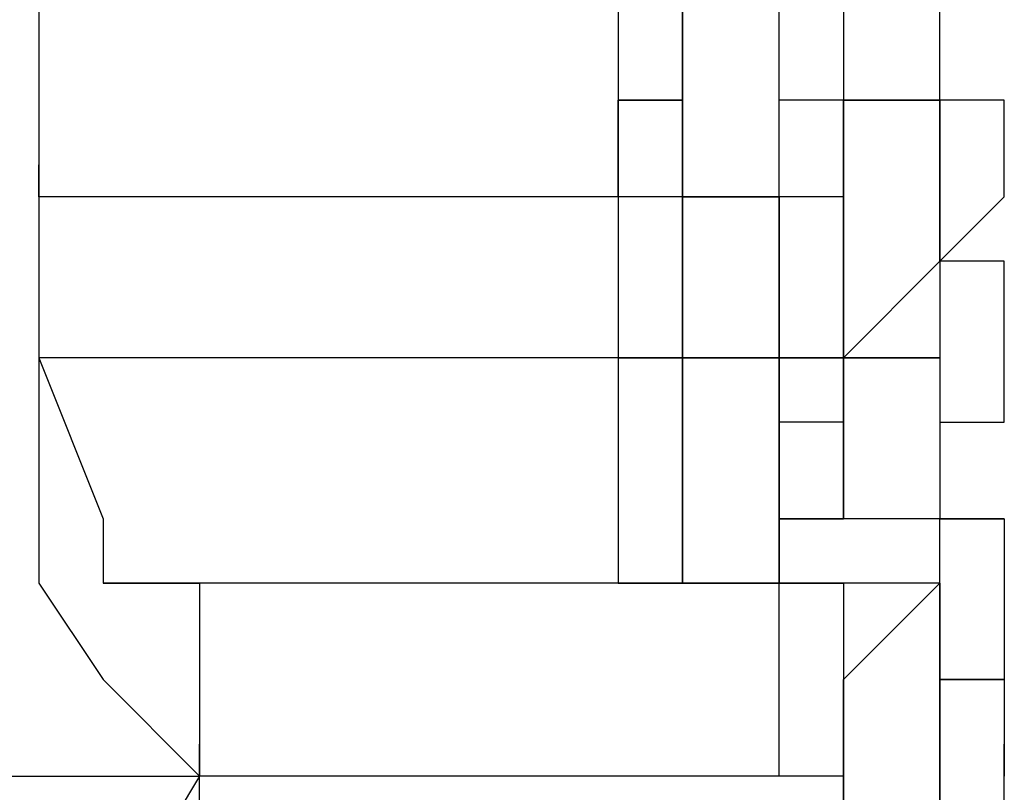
# Model space of a CAD drawing. Header units: millimetres. Extents: x 1114507 to 93926427, y 174473 to 817039.
# Tile 426 of 483: x 2214420 to 2214499, y 770552 to 770614. Entities that reach past the tile are written whole.
import ezdxf

# ---------------------------------------------------------------- set-up
doc = ezdxf.new("R2010")
doc.units = ezdxf.units.MM

msp = doc.modelspace()

# ---------------------------------------------------------------- linework, layer by layer
at = {"color": 7, "linetype": 'Continuous', "lineweight": -2, "elevation": -2718483}
for points in [[(2214421.901, 770620.784), (2214421.901, 770607.864), (2214421.901, 770607.864)], [(2214421.901, 770620.784), (2214421.901, 770607.864), (2214421.901, 770607.864)], [(2214468.414, 770615.616), (2214468.414, 770607.864), (2214468.414, 770607.864)], [(2214473.582, 770615.616), (2214473.582, 770607.864), (2214473.582, 770607.864)], [(2214473.582, 770607.864), (2214473.582, 770615.616), (2214473.582, 770615.616)], [(2214473.582, 770607.864), (2214473.582, 770615.616), (2214473.582, 770615.616)], [(2214473.582, 770615.616), (2214473.582, 770607.864), (2214473.582, 770607.864)], [(2214481.334, 770607.864), (2214481.334, 770615.616), (2214481.334, 770615.616)], [(2214486.502, 770615.616), (2214486.502, 770607.864), (2214486.502, 770607.864)], [(2214494.254, 770607.864), (2214494.254, 770615.616), (2214494.254, 770615.616)], [(2214421.901, 770607.864), (2214421.901, 770594.944), (2214421.901, 770594.944)], [(2214421.901, 770607.864), (2214421.901, 770600.112), (2214421.901, 770600.112)], [(2214468.414, 770607.864), (2214473.582, 770607.864), (2214473.582, 770607.864)], [(2214468.414, 770607.864), (2214468.414, 770600.112), (2214468.414, 770600.112)], [(2214468.414, 770600.112), (2214468.414, 770607.864), (2214468.414, 770607.864)], [(2214473.582, 770607.864), (2214468.414, 770607.864), (2214468.414, 770607.864)], [(2214473.582, 770607.864), (2214473.582, 770600.112), (2214473.582, 770600.112)], [(2214473.582, 770600.112), (2214473.582, 770607.864), (2214473.582, 770607.864)], [(2214473.582, 770607.864), (2214473.582, 770600.112), (2214473.582, 770600.112)], [(2214481.334, 770600.112), (2214481.334, 770607.864), (2214481.334, 770607.864)], [(2214486.502, 770607.864), (2214481.334, 770607.864), (2214481.334, 770607.864)], [(2214486.502, 770600.112), (2214486.502, 770607.864), (2214486.502, 770607.864)], [(2214486.502, 770607.864), (2214486.502, 770600.112), (2214486.502, 770600.112)], [(2214494.254, 770607.864), (2214486.502, 770607.864), (2214486.502, 770607.864)], [(2214494.254, 770607.864), (2214486.502, 770607.864), (2214486.502, 770607.864)], [(2214486.502, 770607.864), (2214486.502, 770600.112), (2214486.502, 770600.112)], [(2214486.502, 770607.864), (2214494.254, 770607.864), (2214494.254, 770607.864)], [(2214499.422, 770607.864), (2214494.254, 770607.864), (2214494.254, 770607.864)], [(2214494.254, 770607.864), (2214494.254, 770600.112), (2214494.254, 770600.112)], [(2214494.254, 770600.112), (2214494.254, 770607.864), (2214494.254, 770607.864)], [(2214499.422, 770600.112), (2214499.422, 770607.864), (2214499.422, 770607.864)], [(2214421.901, 770600.112), (2214421.901, 770602.696), (2214421.901, 770602.696)], [(2214468.414, 770600.112), (2214468.414, 770602.696), (2214468.414, 770602.696)], [(2214468.414, 770600.112), (2214468.414, 770602.696), (2214468.414, 770602.696)], [(2214468.414, 770600.112), (2214468.414, 770602.696), (2214468.414, 770602.696)], [(2214468.414, 770600.112), (2214468.414, 770602.696), (2214468.414, 770602.696)], [(2214468.414, 770600.112), (2214468.414, 770602.696), (2214468.414, 770602.696)], [(2214468.414, 770600.112), (2214468.414, 770602.696), (2214468.414, 770602.696)], [(2214468.414, 770600.112), (2214468.414, 770602.696), (2214468.414, 770602.696)], [(2214468.414, 770600.112), (2214468.414, 770602.696), (2214468.414, 770602.696)], [(2214468.414, 770600.112), (2214468.414, 770602.696), (2214468.414, 770602.696)], [(2214468.414, 770600.112), (2214468.414, 770602.696), (2214468.414, 770602.696)], [(2214468.414, 770600.112), (2214468.414, 770602.696), (2214468.414, 770602.696)], [(2214468.414, 770600.112), (2214468.414, 770602.696), (2214468.414, 770602.696)], [(2214468.414, 770600.112), (2214468.414, 770602.696), (2214468.414, 770602.696)], [(2214468.414, 770600.112), (2214468.414, 770602.696), (2214468.414, 770602.696)], [(2214468.414, 770600.112), (2214468.414, 770602.696), (2214468.414, 770602.696)], [(2214468.414, 770600.112), (2214468.414, 770602.696), (2214468.414, 770602.696)], [(2214468.414, 770600.112), (2214468.414, 770602.696), (2214468.414, 770602.696)], [(2214468.414, 770600.112), (2214468.414, 770602.696), (2214468.414, 770602.696)], [(2214468.414, 770600.112), (2214468.414, 770602.696), (2214468.414, 770602.696)], [(2214468.414, 770600.112), (2214468.414, 770602.696), (2214468.414, 770602.696)], [(2214468.414, 770600.112), (2214468.414, 770602.696), (2214468.414, 770602.696)], [(2214468.414, 770600.112), (2214468.414, 770602.696), (2214468.414, 770602.696)], [(2214468.414, 770600.112), (2214468.414, 770602.696), (2214468.414, 770602.696)], [(2214468.414, 770600.112), (2214468.414, 770602.696), (2214468.414, 770602.696)], [(2214473.582, 770600.112), (2214473.582, 770602.696), (2214473.582, 770602.696)], [(2214473.582, 770600.112), (2214473.582, 770602.696), (2214473.582, 770602.696)], [(2214473.582, 770600.112), (2214473.582, 770602.696), (2214473.582, 770602.696)], [(2214473.582, 770600.112), (2214473.582, 770602.696), (2214473.582, 770602.696)], [(2214473.582, 770600.112), (2214473.582, 770602.696), (2214473.582, 770602.696)], [(2214473.582, 770600.112), (2214473.582, 770602.696), (2214473.582, 770602.696)], [(2214473.582, 770600.112), (2214473.582, 770602.696), (2214473.582, 770602.696)], [(2214473.582, 770600.112), (2214473.582, 770602.696), (2214473.582, 770602.696)], [(2214473.582, 770600.112), (2214473.582, 770602.696), (2214473.582, 770602.696)], [(2214473.582, 770600.112), (2214473.582, 770602.696), (2214473.582, 770602.696)], [(2214473.582, 770600.112), (2214473.582, 770602.696), (2214473.582, 770602.696)], [(2214473.582, 770600.112), (2214473.582, 770602.696), (2214473.582, 770602.696)], [(2214473.582, 770600.112), (2214473.582, 770602.696), (2214473.582, 770602.696)], [(2214473.582, 770600.112), (2214473.582, 770602.696), (2214473.582, 770602.696)], [(2214473.582, 770600.112), (2214473.582, 770602.696), (2214473.582, 770602.696)], [(2214473.582, 770600.112), (2214473.582, 770602.696), (2214473.582, 770602.696)], [(2214473.582, 770600.112), (2214473.582, 770602.696), (2214473.582, 770602.696)], [(2214473.582, 770600.112), (2214473.582, 770602.696), (2214473.582, 770602.696)], [(2214473.582, 770600.112), (2214473.582, 770602.696), (2214473.582, 770602.696)], [(2214473.582, 770600.112), (2214473.582, 770602.696), (2214473.582, 770602.696)], [(2214473.582, 770600.112), (2214473.582, 770602.696), (2214473.582, 770602.696)], [(2214473.582, 770600.112), (2214473.582, 770602.696), (2214473.582, 770602.696)], [(2214473.582, 770600.112), (2214473.582, 770602.696), (2214473.582, 770602.696)], [(2214473.582, 770600.112), (2214473.582, 770602.696), (2214473.582, 770602.696)], [(2214473.582, 770600.112), (2214473.582, 770602.696), (2214473.582, 770602.696)], [(2214473.582, 770600.112), (2214473.582, 770602.696), (2214473.582, 770602.696)], [(2214473.582, 770600.112), (2214473.582, 770602.696), (2214473.582, 770602.696)], [(2214473.582, 770600.112), (2214473.582, 770602.696), (2214473.582, 770602.696)], [(2214473.582, 770600.112), (2214473.582, 770602.696), (2214473.582, 770602.696)], [(2214473.582, 770600.112), (2214473.582, 770602.696), (2214473.582, 770602.696)], [(2214473.582, 770600.112), (2214473.582, 770602.696), (2214473.582, 770602.696)], [(2214473.582, 770600.112), (2214473.582, 770602.696), (2214473.582, 770602.696)], [(2214473.582, 770600.112), (2214473.582, 770602.696), (2214473.582, 770602.696)], [(2214473.582, 770600.112), (2214473.582, 770602.696), (2214473.582, 770602.696)], [(2214473.582, 770600.112), (2214473.582, 770602.696), (2214473.582, 770602.696)], [(2214473.582, 770600.112), (2214473.582, 770602.696), (2214473.582, 770602.696)], [(2214473.582, 770600.112), (2214473.582, 770602.696), (2214473.582, 770602.696)], [(2214481.334, 770600.112), (2214481.334, 770602.696), (2214481.334, 770602.696)], [(2214481.334, 770600.112), (2214481.334, 770602.696), (2214481.334, 770602.696)], [(2214481.334, 770600.112), (2214481.334, 770602.696), (2214481.334, 770602.696)], [(2214481.334, 770600.112), (2214481.334, 770602.696), (2214481.334, 770602.696)], [(2214481.334, 770600.112), (2214481.334, 770602.696), (2214481.334, 770602.696)], [(2214481.334, 770600.112), (2214481.334, 770602.696), (2214481.334, 770602.696)], [(2214481.334, 770600.112), (2214481.334, 770602.696), (2214481.334, 770602.696)], [(2214481.334, 770600.112), (2214481.334, 770602.696), (2214481.334, 770602.696)], [(2214481.334, 770600.112), (2214481.334, 770602.696), (2214481.334, 770602.696)], [(2214481.334, 770600.112), (2214481.334, 770602.696), (2214481.334, 770602.696)], [(2214481.334, 770600.112), (2214481.334, 770602.696), (2214481.334, 770602.696)], [(2214481.334, 770600.112), (2214481.334, 770602.696), (2214481.334, 770602.696)], [(2214481.334, 770600.112), (2214481.334, 770602.696), (2214481.334, 770602.696)], [(2214481.334, 770600.112), (2214481.334, 770602.696), (2214481.334, 770602.696)], [(2214481.334, 770600.112), (2214481.334, 770602.696), (2214481.334, 770602.696)], [(2214481.334, 770600.112), (2214481.334, 770602.696), (2214481.334, 770602.696)], [(2214481.334, 770600.112), (2214481.334, 770602.696), (2214481.334, 770602.696)], [(2214486.502, 770600.112), (2214486.502, 770602.696), (2214486.502, 770602.696)], [(2214486.502, 770600.112), (2214486.502, 770602.696), (2214486.502, 770602.696)], [(2214486.502, 770600.112), (2214486.502, 770602.696), (2214486.502, 770602.696)], [(2214486.502, 770600.112), (2214486.502, 770602.696), (2214486.502, 770602.696)], [(2214494.254, 770600.112), (2214494.254, 770602.696), (2214494.254, 770602.696)], [(2214494.254, 770600.112), (2214494.254, 770602.696), (2214494.254, 770602.696)], [(2214494.254, 770600.112), (2214494.254, 770602.696), (2214494.254, 770602.696)], [(2214494.254, 770600.112), (2214494.254, 770602.696), (2214494.254, 770602.696)], [(2214494.254, 770600.112), (2214494.254, 770602.696), (2214494.254, 770602.696)], [(2214499.422, 770600.112), (2214499.422, 770602.696), (2214499.422, 770602.696)], [(2214499.422, 770600.112), (2214499.422, 770602.696), (2214499.422, 770602.696)], [(2214468.414, 770600.112), (2214421.901, 770600.112), (2214421.901, 770600.112)], [(2214468.414, 770600.112), (2214421.901, 770600.112), (2214421.901, 770600.112)], [(2214421.901, 770600.112), (2214421.901, 770594.944), (2214421.901, 770594.944)], [(2214473.582, 770600.112), (2214468.414, 770600.112), (2214468.414, 770600.112)], [(2214468.414, 770600.112), (2214468.414, 770594.944), (2214468.414, 770594.944)], [(2214473.582, 770600.112), (2214473.582, 770594.944), (2214473.582, 770594.944)], [(2214481.334, 770600.112), (2214473.582, 770600.112), (2214473.582, 770600.112)], [(2214481.334, 770600.112), (2214473.582, 770600.112), (2214473.582, 770600.112)], [(2214481.334, 770600.112), (2214473.582, 770600.112), (2214473.582, 770600.112)], [(2214473.582, 770594.944), (2214473.582, 770600.112), (2214473.582, 770600.112)], [(2214473.582, 770600.112), (2214481.334, 770600.112), (2214481.334, 770600.112)], [(2214481.334, 770600.112), (2214481.334, 770594.944), (2214481.334, 770594.944)], [(2214486.502, 770600.112), (2214481.334, 770600.112), (2214481.334, 770600.112)], [(2214481.334, 770594.944), (2214481.334, 770600.112), (2214481.334, 770600.112)], [(2214481.334, 770594.944), (2214481.334, 770600.112), (2214481.334, 770600.112)], [(2214481.334, 770600.112), (2214481.334, 770594.944), (2214481.334, 770594.944)], [(2214486.502, 770594.944), (2214486.502, 770600.112), (2214486.502, 770600.112)], [(2214486.502, 770600.112), (2214486.502, 770594.944), (2214486.502, 770594.944)], [(2214494.254, 770600.112), (2214494.254, 770594.944), (2214494.254, 770594.944)], [(2214494.254, 770594.944), (2214499.422, 770600.112), (2214499.422, 770600.112)], [(2214494.254, 770594.944), (2214494.254, 770600.112), (2214494.254, 770600.112)], [(2214421.901, 770594.944), (2214421.901, 770574.272), (2214421.901, 770574.272)], [(2214421.901, 770594.944), (2214421.901, 770587.192), (2214421.901, 770587.192)], [(2214468.414, 770594.944), (2214468.414, 770587.192), (2214468.414, 770587.192)], [(2214473.582, 770587.192), (2214473.582, 770594.944), (2214473.582, 770594.944)], [(2214473.582, 770594.944), (2214473.582, 770587.192), (2214473.582, 770587.192)], [(2214481.334, 770594.944), (2214481.334, 770587.192), (2214481.334, 770587.192)], [(2214481.334, 770587.192), (2214481.334, 770594.944), (2214481.334, 770594.944)], [(2214481.334, 770594.944), (2214481.334, 770587.192), (2214481.334, 770587.192)], [(2214481.334, 770587.192), (2214481.334, 770594.944), (2214481.334, 770594.944)], [(2214486.502, 770594.944), (2214486.502, 770587.192), (2214486.502, 770587.192)], [(2214486.502, 770587.192), (2214494.254, 770594.944), (2214494.254, 770594.944)], [(2214486.502, 770587.192), (2214486.502, 770594.944), (2214486.502, 770594.944)], [(2214499.422, 770594.944), (2214494.254, 770594.944), (2214494.254, 770594.944)], [(2214494.254, 770594.944), (2214494.254, 770587.192), (2214494.254, 770587.192)], [(2214499.422, 770587.192), (2214499.422, 770594.944), (2214499.422, 770594.944)], [(2214468.414, 770587.192), (2214421.901, 770587.192), (2214421.901, 770587.192)], [(2214468.414, 770587.192), (2214421.901, 770587.192), (2214421.901, 770587.192)], [(2214468.414, 770587.192), (2214421.901, 770587.192), (2214421.901, 770587.192)], [(2214421.901, 770587.192), (2214427.069, 770574.272), (2214427.069, 770574.272)], [(2214468.414, 770587.192), (2214468.414, 770582.024), (2214468.414, 770582.024)], [(2214468.414, 770587.192), (2214473.582, 770587.192), (2214473.582, 770587.192)], [(2214473.582, 770587.192), (2214468.414, 770587.192), (2214468.414, 770587.192)], [(2214481.334, 770587.192), (2214473.582, 770587.192), (2214473.582, 770587.192)], [(2214481.334, 770587.192), (2214473.582, 770587.192), (2214473.582, 770587.192)], [(2214481.334, 770587.192), (2214473.582, 770587.192), (2214473.582, 770587.192)], [(2214481.334, 770587.192), (2214473.582, 770587.192), (2214473.582, 770587.192)], [(2214473.582, 770587.192), (2214473.582, 770582.024), (2214473.582, 770582.024)], [(2214473.582, 770587.192), (2214473.582, 770582.024), (2214473.582, 770582.024)], [(2214473.582, 770582.024), (2214473.582, 770587.192), (2214473.582, 770587.192)], [(2214473.582, 770582.024), (2214473.582, 770587.192), (2214473.582, 770587.192)], [(2214473.582, 770587.192), (2214481.334, 770587.192), (2214481.334, 770587.192)], [(2214486.502, 770587.192), (2214481.334, 770587.192), (2214481.334, 770587.192)], [(2214481.334, 770582.024), (2214481.334, 770587.192), (2214481.334, 770587.192)], [(2214481.334, 770587.192), (2214481.334, 770582.024), (2214481.334, 770582.024)], [(2214486.502, 770587.192), (2214481.334, 770587.192), (2214481.334, 770587.192)], [(2214486.502, 770587.192), (2214481.334, 770587.192), (2214481.334, 770587.192)], [(2214481.334, 770587.192), (2214486.502, 770587.192), (2214486.502, 770587.192)], [(2214481.334, 770582.024), (2214481.334, 770587.192), (2214481.334, 770587.192)], [(2214486.502, 770582.024), (2214486.502, 770587.192), (2214486.502, 770587.192)], [(2214486.502, 770587.192), (2214486.502, 770582.024), (2214486.502, 770582.024)], [(2214486.502, 770582.024), (2214486.502, 770587.192), (2214486.502, 770587.192)], [(2214486.502, 770587.192), (2214494.254, 770587.192), (2214494.254, 770587.192)], [(2214494.254, 770587.192), (2214486.502, 770587.192), (2214486.502, 770587.192)], [(2214494.254, 770587.192), (2214494.254, 770582.024), (2214494.254, 770582.024)], [(2214494.254, 770587.192), (2214494.254, 770582.024), (2214494.254, 770582.024)], [(2214499.422, 770582.024), (2214499.422, 770587.192), (2214499.422, 770587.192)], [(2214468.414, 770582.024), (2214468.414, 770574.272), (2214468.414, 770574.272)], [(2214473.582, 770574.272), (2214473.582, 770582.024), (2214473.582, 770582.024)], [(2214473.582, 770582.024), (2214473.582, 770574.272), (2214473.582, 770574.272)], [(2214486.502, 770582.024), (2214481.334, 770582.024), (2214481.334, 770582.024)], [(2214481.334, 770582.024), (2214481.334, 770574.272), (2214481.334, 770574.272)], [(2214481.334, 770574.272), (2214481.334, 770582.024), (2214481.334, 770582.024)], [(2214486.502, 770574.272), (2214486.502, 770582.024), (2214486.502, 770582.024)], [(2214486.502, 770574.272), (2214486.502, 770582.024), (2214486.502, 770582.024)], [(2214486.502, 770582.024), (2214486.502, 770574.272), (2214486.502, 770574.272)], [(2214486.502, 770574.272), (2214486.502, 770582.024), (2214486.502, 770582.024)], [(2214494.254, 770582.024), (2214499.422, 770582.024), (2214499.422, 770582.024)], [(2214494.254, 770582.024), (2214494.254, 770574.272), (2214494.254, 770574.272)], [(2214421.901, 770574.272), (2214421.901, 770569.104), (2214421.901, 770569.104)], [(2214427.069, 770574.272), (2214427.069, 770569.104), (2214427.069, 770569.104)], [(2214468.414, 770574.272), (2214468.414, 770569.104), (2214468.414, 770569.104)], [(2214473.582, 770569.104), (2214473.582, 770574.272), (2214473.582, 770574.272)], [(2214473.582, 770574.272), (2214473.582, 770569.104), (2214473.582, 770569.104)], [(2214486.502, 770574.272), (2214481.334, 770574.272), (2214481.334, 770574.272)], [(2214494.254, 770574.272), (2214481.334, 770574.272), (2214481.334, 770574.272)], [(2214481.334, 770574.272), (2214481.334, 770569.104), (2214481.334, 770569.104)], [(2214481.334, 770569.104), (2214481.334, 770574.272), (2214481.334, 770574.272)], [(2214481.334, 770574.272), (2214486.502, 770574.272), (2214486.502, 770574.272)], [(2214481.334, 770569.104), (2214481.334, 770574.272), (2214481.334, 770574.272)], [(2214494.254, 770574.272), (2214486.502, 770574.272), (2214486.502, 770574.272)], [(2214494.254, 770574.272), (2214499.422, 770574.272), (2214499.422, 770574.272)], [(2214494.254, 770569.104), (2214494.254, 770574.272), (2214494.254, 770574.272)], [(2214499.422, 770574.272), (2214494.254, 770574.272), (2214494.254, 770574.272)], [(2214499.422, 770574.272), (2214499.422, 770569.104), (2214499.422, 770569.104)], [(2214421.901, 770569.104), (2214427.069, 770561.352), (2214427.069, 770561.352)], [(2214473.582, 770569.104), (2214427.069, 770569.104), (2214427.069, 770569.104)], [(2214427.069, 770569.104), (2214434.821, 770569.104), (2214434.821, 770569.104)], [(2214473.582, 770569.104), (2214434.821, 770569.104), (2214434.821, 770569.104)], [(2214434.821, 770569.104), (2214434.821, 770561.352), (2214434.821, 770561.352)], [(2214468.414, 770569.104), (2214473.582, 770569.104), (2214473.582, 770569.104)], [(2214481.334, 770569.104), (2214473.582, 770569.104), (2214473.582, 770569.104)], [(2214473.582, 770569.104), (2214481.334, 770569.104), (2214481.334, 770569.104)], [(2214481.334, 770561.352), (2214481.334, 770569.104), (2214481.334, 770569.104)], [(2214481.334, 770569.104), (2214486.502, 770569.104), (2214486.502, 770569.104)], [(2214486.502, 770569.104), (2214481.334, 770569.104), (2214481.334, 770569.104)], [(2214486.502, 770569.104), (2214486.502, 770561.352), (2214486.502, 770561.352)], [(2214486.502, 770561.352), (2214494.254, 770569.104), (2214494.254, 770569.104)], [(2214494.254, 770569.104), (2214486.502, 770569.104), (2214486.502, 770569.104)], [(2214494.254, 770569.104), (2214494.254, 770561.352), (2214494.254, 770561.352)], [(2214494.254, 770561.352), (2214494.254, 770569.104), (2214494.254, 770569.104)], [(2214499.422, 770569.104), (2214499.422, 770561.352), (2214499.422, 770561.352)], [(2214427.069, 770561.352), (2214434.821, 770553.6), (2214434.821, 770553.6)], [(2214434.821, 770561.352), (2214434.821, 770553.6), (2214434.821, 770553.6)], [(2214434.821, 770561.352), (2214434.821, 770553.6), (2214434.821, 770553.6)], [(2214481.334, 770553.6), (2214481.334, 770561.352), (2214481.334, 770561.352)], [(2214486.502, 770561.352), (2214486.502, 770553.6), (2214486.502, 770553.6)], [(2214486.502, 770553.6), (2214486.502, 770561.352), (2214486.502, 770561.352)], [(2214494.254, 770553.6), (2214494.254, 770561.352), (2214494.254, 770561.352)], [(2214494.254, 770561.352), (2214499.422, 770561.352), (2214499.422, 770561.352)], [(2214494.254, 770561.352), (2214494.254, 770553.6), (2214494.254, 770553.6)], [(2214499.422, 770561.352), (2214494.254, 770561.352), (2214494.254, 770561.352)], [(2214499.422, 770561.352), (2214494.254, 770561.352), (2214494.254, 770561.352)], [(2214499.422, 770561.352), (2214499.422, 770553.6), (2214499.422, 770553.6)], [(2214434.821, 770553.6), (2214434.821, 770556.184), (2214434.821, 770556.184)], [(2214434.821, 770553.6), (2214434.821, 770556.184), (2214434.821, 770556.184)], [(2214434.821, 770553.6), (2214434.821, 770556.184), (2214434.821, 770556.184)], [(2214434.821, 770553.6), (2214434.821, 770556.184), (2214434.821, 770556.184)], [(2214434.821, 770553.6), (2214434.821, 770556.184), (2214434.821, 770556.184)], [(2214434.821, 770553.6), (2214434.821, 770556.184), (2214434.821, 770556.184)], [(2214481.334, 770553.6), (2214481.334, 770556.184), (2214481.334, 770556.184)], [(2214481.334, 770553.6), (2214481.334, 770556.184), (2214481.334, 770556.184)], [(2214486.502, 770553.6), (2214486.502, 770556.184), (2214486.502, 770556.184)], [(2214486.502, 770553.6), (2214486.502, 770556.184), (2214486.502, 770556.184)], [(2214486.502, 770553.6), (2214486.502, 770556.184), (2214486.502, 770556.184)], [(2214486.502, 770553.6), (2214486.502, 770556.184), (2214486.502, 770556.184)], [(2214486.502, 770553.6), (2214486.502, 770556.184), (2214486.502, 770556.184)], [(2214486.502, 770553.6), (2214486.502, 770556.184), (2214486.502, 770556.184)], [(2214486.502, 770553.6), (2214486.502, 770556.184), (2214486.502, 770556.184)], [(2214486.502, 770553.6), (2214486.502, 770556.184), (2214486.502, 770556.184)], [(2214486.502, 770553.6), (2214486.502, 770556.184), (2214486.502, 770556.184)], [(2214486.502, 770553.6), (2214486.502, 770556.184), (2214486.502, 770556.184)], [(2214486.502, 770553.6), (2214486.502, 770556.184), (2214486.502, 770556.184)], [(2214486.502, 770553.6), (2214486.502, 770556.184), (2214486.502, 770556.184)], [(2214486.502, 770553.6), (2214486.502, 770556.184), (2214486.502, 770556.184)], [(2214486.502, 770553.6), (2214486.502, 770556.184), (2214486.502, 770556.184)], [(2214494.254, 770553.6), (2214494.254, 770556.184), (2214494.254, 770556.184)], [(2214494.254, 770553.6), (2214494.254, 770556.184), (2214494.254, 770556.184)], [(2214494.254, 770553.6), (2214494.254, 770556.184), (2214494.254, 770556.184)], [(2214494.254, 770553.6), (2214494.254, 770556.184), (2214494.254, 770556.184)], [(2214494.254, 770553.6), (2214494.254, 770556.184), (2214494.254, 770556.184)], [(2214499.422, 770553.6), (2214499.422, 770556.184), (2214499.422, 770556.184)], [(2214499.422, 770553.6), (2214499.422, 770556.184), (2214499.422, 770556.184)], [(2214184.173, 770553.6), (2214434.821, 770553.6), (2214434.821, 770553.6)], [(2214434.821, 770553.6), (2214427.069, 770540.68), (2214427.069, 770540.68)], [(2214486.502, 770553.6), (2214434.821, 770553.6), (2214434.821, 770553.6)], [(2214434.821, 770548.432), (2214434.821, 770553.6), (2214434.821, 770553.6)], [(2214486.502, 770553.6), (2214481.334, 770553.6), (2214481.334, 770553.6)], [(2214486.502, 770548.432), (2214486.502, 770553.6), (2214486.502, 770553.6)], [(2214486.502, 770553.6), (2214486.502, 770548.432), (2214486.502, 770548.432)], [(2214486.502, 770548.432), (2214486.502, 770553.6), (2214486.502, 770553.6)], [(2214494.254, 770548.432), (2214494.254, 770553.6), (2214494.254, 770553.6)], [(2214494.254, 770553.6), (2214494.254, 770548.432), (2214494.254, 770548.432)], [(2214499.422, 770548.432), (2214499.422, 770553.6), (2214499.422, 770553.6)]]:
    msp.add_lwpolyline(points, dxfattribs=at)
for points in [[(2214468.414, 770607.864), (2214468.414, 770607.864)], [(2214468.414, 770607.864), (2214468.414, 770607.864)], [(2214473.582, 770607.864), (2214473.582, 770607.864)], [(2214473.582, 770607.864), (2214473.582, 770607.864)], [(2214473.582, 770607.864), (2214473.582, 770607.864)], [(2214473.582, 770607.864), (2214473.582, 770607.864)], [(2214473.582, 770607.864), (2214473.582, 770607.864)], [(2214473.582, 770607.864), (2214473.582, 770607.864)], [(2214473.582, 770607.864), (2214473.582, 770607.864)], [(2214473.582, 770607.864), (2214473.582, 770607.864)], [(2214473.582, 770607.864), (2214473.582, 770607.864)], [(2214473.582, 770607.864), (2214473.582, 770607.864)], [(2214473.582, 770607.864), (2214473.582, 770607.864)], [(2214481.334, 770607.864), (2214481.334, 770607.864)], [(2214481.334, 770607.864), (2214481.334, 770607.864)], [(2214481.334, 770607.864), (2214481.334, 770607.864)], [(2214486.502, 770607.864), (2214486.502, 770607.864)], [(2214486.502, 770607.864), (2214486.502, 770607.864)], [(2214486.502, 770607.864), (2214486.502, 770607.864)], [(2214486.502, 770607.864), (2214486.502, 770607.864)], [(2214486.502, 770607.864), (2214486.502, 770607.864)], [(2214486.502, 770607.864), (2214486.502, 770607.864)], [(2214486.502, 770607.864), (2214486.502, 770607.864)], [(2214486.502, 770607.864), (2214486.502, 770607.864)], [(2214486.502, 770607.864), (2214486.502, 770607.864)], [(2214486.502, 770607.864), (2214486.502, 770607.864)], [(2214486.502, 770607.864), (2214486.502, 770607.864)], [(2214486.502, 770607.864), (2214486.502, 770607.864)], [(2214486.502, 770607.864), (2214486.502, 770607.864)], [(2214486.502, 770607.864), (2214486.502, 770607.864)], [(2214486.502, 770607.864), (2214486.502, 770607.864)], [(2214486.502, 770607.864), (2214486.502, 770607.864)], [(2214494.254, 770607.864), (2214494.254, 770607.864)], [(2214494.254, 770607.864), (2214494.254, 770607.864)], [(2214494.254, 770607.864), (2214494.254, 770607.864)], [(2214494.254, 770607.864), (2214494.254, 770607.864)], [(2214494.254, 770607.864), (2214494.254, 770607.864)], [(2214494.254, 770607.864), (2214494.254, 770607.864)], [(2214494.254, 770607.864), (2214494.254, 770607.864)], [(2214494.254, 770607.864), (2214494.254, 770607.864)], [(2214494.254, 770607.864), (2214494.254, 770607.864)], [(2214494.254, 770607.864), (2214494.254, 770607.864)], [(2214494.254, 770607.864), (2214494.254, 770607.864)], [(2214499.422, 770607.864), (2214499.422, 770607.864)], [(2214468.414, 770594.944), (2214468.414, 770594.944)], [(2214468.414, 770594.944), (2214468.414, 770594.944)], [(2214473.582, 770594.944), (2214473.582, 770594.944)], [(2214473.582, 770594.944), (2214473.582, 770594.944)], [(2214473.582, 770594.944), (2214473.582, 770594.944)], [(2214473.582, 770594.944), (2214473.582, 770594.944)], [(2214473.582, 770594.944), (2214473.582, 770594.944)], [(2214473.582, 770594.944), (2214473.582, 770594.944)], [(2214473.582, 770594.944), (2214473.582, 770594.944)], [(2214473.582, 770594.944), (2214473.582, 770594.944)], [(2214473.582, 770594.944), (2214473.582, 770594.944)], [(2214473.582, 770594.944), (2214473.582, 770594.944)], [(2214473.582, 770594.944), (2214473.582, 770594.944)], [(2214481.334, 770594.944), (2214481.334, 770594.944)], [(2214481.334, 770594.944), (2214481.334, 770594.944)], [(2214481.334, 770594.944), (2214481.334, 770594.944)], [(2214481.334, 770594.944), (2214481.334, 770594.944)], [(2214481.334, 770594.944), (2214481.334, 770594.944)], [(2214481.334, 770594.944), (2214481.334, 770594.944)], [(2214481.334, 770594.944), (2214481.334, 770594.944)], [(2214481.334, 770594.944), (2214481.334, 770594.944)], [(2214481.334, 770594.944), (2214481.334, 770594.944)], [(2214481.334, 770594.944), (2214481.334, 770594.944)], [(2214481.334, 770594.944), (2214481.334, 770594.944)], [(2214481.334, 770594.944), (2214481.334, 770594.944)], [(2214481.334, 770594.944), (2214481.334, 770594.944)], [(2214481.334, 770594.944), (2214481.334, 770594.944)], [(2214481.334, 770594.944), (2214481.334, 770594.944)], [(2214481.334, 770594.944), (2214481.334, 770594.944)], [(2214481.334, 770594.944), (2214481.334, 770594.944)], [(2214481.334, 770594.944), (2214481.334, 770594.944)], [(2214481.334, 770594.944), (2214481.334, 770594.944)], [(2214481.334, 770594.944), (2214481.334, 770594.944)], [(2214486.502, 770594.944), (2214486.502, 770594.944)], [(2214486.502, 770594.944), (2214486.502, 770594.944)], [(2214486.502, 770594.944), (2214486.502, 770594.944)], [(2214486.502, 770594.944), (2214486.502, 770594.944)], [(2214486.502, 770594.944), (2214486.502, 770594.944)], [(2214486.502, 770594.944), (2214486.502, 770594.944)], [(2214486.502, 770594.944), (2214486.502, 770594.944)], [(2214486.502, 770594.944), (2214486.502, 770594.944)], [(2214486.502, 770594.944), (2214486.502, 770594.944)], [(2214486.502, 770594.944), (2214486.502, 770594.944)], [(2214486.502, 770594.944), (2214486.502, 770594.944)], [(2214494.254, 770594.944), (2214494.254, 770594.944)], [(2214494.254, 770594.944), (2214494.254, 770594.944)], [(2214494.254, 770594.944), (2214494.254, 770594.944)], [(2214494.254, 770594.944), (2214494.254, 770594.944)], [(2214494.254, 770594.944), (2214494.254, 770594.944)], [(2214494.254, 770594.944), (2214494.254, 770594.944)], [(2214494.254, 770594.944), (2214494.254, 770594.944)], [(2214494.254, 770594.944), (2214494.254, 770594.944)], [(2214494.254, 770594.944), (2214494.254, 770594.944)], [(2214494.254, 770594.944), (2214494.254, 770594.944)], [(2214494.254, 770594.944), (2214494.254, 770594.944)], [(2214494.254, 770594.944), (2214494.254, 770594.944)], [(2214494.254, 770594.944), (2214494.254, 770594.944)], [(2214494.254, 770594.944), (2214494.254, 770594.944)], [(2214494.254, 770594.944), (2214494.254, 770594.944)], [(2214494.254, 770594.944), (2214494.254, 770594.944)], [(2214494.254, 770594.944), (2214494.254, 770594.944)], [(2214494.254, 770594.944), (2214494.254, 770594.944)], [(2214494.254, 770594.944), (2214494.254, 770594.944)], [(2214494.254, 770594.944), (2214494.254, 770594.944)], [(2214494.254, 770594.944), (2214494.254, 770594.944)], [(2214499.422, 770594.944), (2214499.422, 770594.944)], [(2214499.422, 770594.944), (2214499.422, 770594.944)], [(2214421.901, 770587.192), (2214421.901, 770587.192)], [(2214421.901, 770587.192), (2214421.901, 770587.192)], [(2214421.901, 770587.192), (2214421.901, 770587.192)], [(2214468.414, 770587.192), (2214468.414, 770587.192)], [(2214468.414, 770587.192), (2214468.414, 770587.192)], [(2214468.414, 770587.192), (2214468.414, 770587.192)], [(2214468.414, 770587.192), (2214468.414, 770587.192)], [(2214468.414, 770587.192), (2214468.414, 770587.192)], [(2214468.414, 770587.192), (2214468.414, 770587.192)], [(2214468.414, 770587.192), (2214468.414, 770587.192)], [(2214468.414, 770587.192), (2214468.414, 770587.192)], [(2214468.414, 770587.192), (2214468.414, 770587.192)], [(2214468.414, 770587.192), (2214468.414, 770587.192)], [(2214468.414, 770587.192), (2214468.414, 770587.192)], [(2214473.582, 770587.192), (2214473.582, 770587.192)], [(2214473.582, 770587.192), (2214473.582, 770587.192)], [(2214473.582, 770587.192), (2214473.582, 770587.192)], [(2214473.582, 770587.192), (2214473.582, 770587.192)], [(2214473.582, 770587.192), (2214473.582, 770587.192)], [(2214473.582, 770587.192), (2214473.582, 770587.192)], [(2214473.582, 770587.192), (2214473.582, 770587.192)], [(2214473.582, 770587.192), (2214473.582, 770587.192)], [(2214473.582, 770587.192), (2214473.582, 770587.192)], [(2214473.582, 770587.192), (2214473.582, 770587.192)], [(2214473.582, 770587.192), (2214473.582, 770587.192)], [(2214473.582, 770587.192), (2214473.582, 770587.192)], [(2214473.582, 770587.192), (2214473.582, 770587.192)], [(2214473.582, 770587.192), (2214473.582, 770587.192)], [(2214473.582, 770587.192), (2214473.582, 770587.192)], [(2214473.582, 770587.192), (2214473.582, 770587.192)], [(2214473.582, 770587.192), (2214473.582, 770587.192)], [(2214473.582, 770587.192), (2214473.582, 770587.192)], [(2214473.582, 770587.192), (2214473.582, 770587.192)], [(2214473.582, 770587.192), (2214473.582, 770587.192)], [(2214473.582, 770587.192), (2214473.582, 770587.192)], [(2214473.582, 770587.192), (2214473.582, 770587.192)], [(2214473.582, 770587.192), (2214473.582, 770587.192)], [(2214473.582, 770587.192), (2214473.582, 770587.192)], [(2214473.582, 770587.192), (2214473.582, 770587.192)], [(2214473.582, 770587.192), (2214473.582, 770587.192)], [(2214473.582, 770587.192), (2214473.582, 770587.192)], [(2214473.582, 770587.192), (2214473.582, 770587.192)], [(2214473.582, 770587.192), (2214473.582, 770587.192)], [(2214473.582, 770587.192), (2214473.582, 770587.192)], [(2214473.582, 770587.192), (2214473.582, 770587.192)], [(2214473.582, 770587.192), (2214473.582, 770587.192)], [(2214473.582, 770587.192), (2214473.582, 770587.192)], [(2214473.582, 770587.192), (2214473.582, 770587.192)], [(2214473.582, 770587.192), (2214473.582, 770587.192)], [(2214473.582, 770587.192), (2214473.582, 770587.192)], [(2214473.582, 770587.192), (2214473.582, 770587.192)], [(2214473.582, 770587.192), (2214473.582, 770587.192)], [(2214473.582, 770587.192), (2214473.582, 770587.192)], [(2214473.582, 770587.192), (2214473.582, 770587.192)], [(2214473.582, 770587.192), (2214473.582, 770587.192)], [(2214473.582, 770587.192), (2214473.582, 770587.192)], [(2214473.582, 770587.192), (2214473.582, 770587.192)], [(2214473.582, 770587.192), (2214473.582, 770587.192)], [(2214481.334, 770587.192), (2214481.334, 770587.192)], [(2214481.334, 770587.192), (2214481.334, 770587.192)], [(2214481.334, 770587.192), (2214481.334, 770587.192)], [(2214481.334, 770587.192), (2214481.334, 770587.192)], [(2214481.334, 770587.192), (2214481.334, 770587.192)], [(2214481.334, 770587.192), (2214481.334, 770587.192)], [(2214481.334, 770587.192), (2214481.334, 770587.192)], [(2214481.334, 770587.192), (2214481.334, 770587.192)], [(2214481.334, 770587.192), (2214481.334, 770587.192)], [(2214481.334, 770587.192), (2214481.334, 770587.192)], [(2214481.334, 770587.192), (2214481.334, 770587.192)], [(2214481.334, 770587.192), (2214481.334, 770587.192)], [(2214481.334, 770587.192), (2214481.334, 770587.192)], [(2214481.334, 770587.192), (2214481.334, 770587.192)], [(2214481.334, 770587.192), (2214481.334, 770587.192)], [(2214481.334, 770587.192), (2214481.334, 770587.192)], [(2214481.334, 770587.192), (2214481.334, 770587.192)], [(2214481.334, 770587.192), (2214481.334, 770587.192)], [(2214481.334, 770587.192), (2214481.334, 770587.192)], [(2214481.334, 770587.192), (2214481.334, 770587.192)], [(2214481.334, 770587.192), (2214481.334, 770587.192)], [(2214481.334, 770587.192), (2214481.334, 770587.192)], [(2214481.334, 770587.192), (2214481.334, 770587.192)], [(2214481.334, 770587.192), (2214481.334, 770587.192)], [(2214481.334, 770587.192), (2214481.334, 770587.192)], [(2214481.334, 770587.192), (2214481.334, 770587.192)], [(2214481.334, 770587.192), (2214481.334, 770587.192)], [(2214481.334, 770587.192), (2214481.334, 770587.192)], [(2214481.334, 770587.192), (2214481.334, 770587.192)], [(2214481.334, 770587.192), (2214481.334, 770587.192)], [(2214481.334, 770587.192), (2214481.334, 770587.192)], [(2214481.334, 770587.192), (2214481.334, 770587.192)], [(2214486.502, 770587.192), (2214486.502, 770587.192)], [(2214486.502, 770587.192), (2214486.502, 770587.192)], [(2214486.502, 770587.192), (2214486.502, 770587.192)], [(2214486.502, 770587.192), (2214486.502, 770587.192)], [(2214486.502, 770587.192), (2214486.502, 770587.192)], [(2214486.502, 770587.192), (2214486.502, 770587.192)], [(2214486.502, 770587.192), (2214486.502, 770587.192)], [(2214486.502, 770587.192), (2214486.502, 770587.192)], [(2214486.502, 770587.192), (2214486.502, 770587.192)], [(2214486.502, 770587.192), (2214486.502, 770587.192)], [(2214486.502, 770587.192), (2214486.502, 770587.192)], [(2214486.502, 770587.192), (2214486.502, 770587.192)], [(2214486.502, 770587.192), (2214486.502, 770587.192)], [(2214486.502, 770587.192), (2214486.502, 770587.192)], [(2214486.502, 770587.192), (2214486.502, 770587.192)], [(2214486.502, 770587.192), (2214486.502, 770587.192)], [(2214486.502, 770587.192), (2214486.502, 770587.192)], [(2214494.254, 770587.192), (2214494.254, 770587.192)], [(2214494.254, 770587.192), (2214494.254, 770587.192)], [(2214494.254, 770587.192), (2214494.254, 770587.192)], [(2214494.254, 770587.192), (2214494.254, 770587.192)], [(2214494.254, 770587.192), (2214494.254, 770587.192)], [(2214494.254, 770587.192), (2214494.254, 770587.192)], [(2214494.254, 770587.192), (2214494.254, 770587.192)], [(2214499.422, 770587.192), (2214499.422, 770587.192)], [(2214499.422, 770587.192), (2214499.422, 770587.192)], [(2214468.414, 770582.024), (2214468.414, 770582.024)], [(2214468.414, 770582.024), (2214468.414, 770582.024)], [(2214473.582, 770582.024), (2214473.582, 770582.024)], [(2214473.582, 770582.024), (2214473.582, 770582.024)], [(2214473.582, 770582.024), (2214473.582, 770582.024)], [(2214473.582, 770582.024), (2214473.582, 770582.024)], [(2214473.582, 770582.024), (2214473.582, 770582.024)], [(2214473.582, 770582.024), (2214473.582, 770582.024)], [(2214473.582, 770582.024), (2214473.582, 770582.024)], [(2214473.582, 770582.024), (2214473.582, 770582.024)], [(2214473.582, 770582.024), (2214473.582, 770582.024)], [(2214473.582, 770582.024), (2214473.582, 770582.024)], [(2214473.582, 770582.024), (2214473.582, 770582.024)], [(2214473.582, 770582.024), (2214473.582, 770582.024)], [(2214473.582, 770582.024), (2214473.582, 770582.024)], [(2214473.582, 770582.024), (2214473.582, 770582.024)], [(2214481.334, 770582.024), (2214481.334, 770582.024)], [(2214481.334, 770582.024), (2214481.334, 770582.024)], [(2214481.334, 770582.024), (2214481.334, 770582.024)], [(2214481.334, 770582.024), (2214481.334, 770582.024)], [(2214481.334, 770582.024), (2214481.334, 770582.024)], [(2214481.334, 770582.024), (2214481.334, 770582.024)], [(2214481.334, 770582.024), (2214481.334, 770582.024)], [(2214481.334, 770582.024), (2214481.334, 770582.024)], [(2214481.334, 770582.024), (2214481.334, 770582.024)], [(2214481.334, 770582.024), (2214481.334, 770582.024)], [(2214481.334, 770582.024), (2214481.334, 770582.024)], [(2214481.334, 770582.024), (2214481.334, 770582.024)], [(2214481.334, 770582.024), (2214481.334, 770582.024)], [(2214481.334, 770582.024), (2214481.334, 770582.024)], [(2214486.502, 770582.024), (2214486.502, 770582.024)], [(2214486.502, 770582.024), (2214486.502, 770582.024)], [(2214486.502, 770582.024), (2214486.502, 770582.024)], [(2214486.502, 770582.024), (2214486.502, 770582.024)], [(2214486.502, 770582.024), (2214486.502, 770582.024)], [(2214486.502, 770582.024), (2214486.502, 770582.024)], [(2214486.502, 770582.024), (2214486.502, 770582.024)], [(2214486.502, 770582.024), (2214486.502, 770582.024)], [(2214486.502, 770582.024), (2214486.502, 770582.024)], [(2214486.502, 770582.024), (2214486.502, 770582.024)], [(2214486.502, 770582.024), (2214486.502, 770582.024)], [(2214486.502, 770582.024), (2214486.502, 770582.024)], [(2214494.254, 770582.024), (2214494.254, 770582.024)], [(2214494.254, 770582.024), (2214494.254, 770582.024)], [(2214494.254, 770582.024), (2214494.254, 770582.024)], [(2214494.254, 770582.024), (2214494.254, 770582.024)], [(2214494.254, 770582.024), (2214494.254, 770582.024)], [(2214494.254, 770582.024), (2214494.254, 770582.024)], [(2214494.254, 770582.024), (2214494.254, 770582.024)], [(2214494.254, 770582.024), (2214494.254, 770582.024)], [(2214494.254, 770582.024), (2214494.254, 770582.024)], [(2214494.254, 770582.024), (2214494.254, 770582.024)], [(2214499.422, 770582.024), (2214499.422, 770582.024)], [(2214499.422, 770582.024), (2214499.422, 770582.024)], [(2214468.414, 770574.272), (2214468.414, 770574.272)], [(2214468.414, 770574.272), (2214468.414, 770574.272)], [(2214468.414, 770574.272), (2214468.414, 770574.272)], [(2214473.582, 770574.272), (2214473.582, 770574.272)], [(2214473.582, 770574.272), (2214473.582, 770574.272)], [(2214473.582, 770574.272), (2214473.582, 770574.272)], [(2214473.582, 770574.272), (2214473.582, 770574.272)], [(2214473.582, 770574.272), (2214473.582, 770574.272)], [(2214473.582, 770574.272), (2214473.582, 770574.272)], [(2214473.582, 770574.272), (2214473.582, 770574.272)], [(2214473.582, 770574.272), (2214473.582, 770574.272)], [(2214473.582, 770574.272), (2214473.582, 770574.272)], [(2214481.334, 770574.272), (2214481.334, 770574.272)], [(2214481.334, 770574.272), (2214481.334, 770574.272)], [(2214481.334, 770574.272), (2214481.334, 770574.272)], [(2214481.334, 770574.272), (2214481.334, 770574.272)], [(2214481.334, 770574.272), (2214481.334, 770574.272)], [(2214481.334, 770574.272), (2214481.334, 770574.272)], [(2214481.334, 770574.272), (2214481.334, 770574.272)], [(2214481.334, 770574.272), (2214481.334, 770574.272)], [(2214481.334, 770574.272), (2214481.334, 770574.272)], [(2214481.334, 770574.272), (2214481.334, 770574.272)], [(2214481.334, 770574.272), (2214481.334, 770574.272)], [(2214481.334, 770574.272), (2214481.334, 770574.272)], [(2214481.334, 770574.272), (2214481.334, 770574.272)], [(2214481.334, 770574.272), (2214481.334, 770574.272)], [(2214486.502, 770574.272), (2214486.502, 770574.272)], [(2214486.502, 770574.272), (2214486.502, 770574.272)], [(2214486.502, 770574.272), (2214486.502, 770574.272)], [(2214486.502, 770574.272), (2214486.502, 770574.272)], [(2214486.502, 770574.272), (2214486.502, 770574.272)], [(2214486.502, 770574.272), (2214486.502, 770574.272)], [(2214486.502, 770574.272), (2214486.502, 770574.272)], [(2214486.502, 770574.272), (2214486.502, 770574.272)], [(2214486.502, 770574.272), (2214486.502, 770574.272)], [(2214486.502, 770574.272), (2214486.502, 770574.272)], [(2214486.502, 770574.272), (2214486.502, 770574.272)], [(2214486.502, 770574.272), (2214486.502, 770574.272)], [(2214486.502, 770574.272), (2214486.502, 770574.272)], [(2214486.502, 770574.272), (2214486.502, 770574.272)], [(2214486.502, 770574.272), (2214486.502, 770574.272)], [(2214486.502, 770574.272), (2214486.502, 770574.272)], [(2214486.502, 770574.272), (2214486.502, 770574.272)], [(2214494.254, 770574.272), (2214494.254, 770574.272)], [(2214494.254, 770574.272), (2214494.254, 770574.272)], [(2214494.254, 770574.272), (2214494.254, 770574.272)], [(2214494.254, 770574.272), (2214494.254, 770574.272)], [(2214494.254, 770574.272), (2214494.254, 770574.272)], [(2214494.254, 770574.272), (2214494.254, 770574.272)], [(2214494.254, 770574.272), (2214494.254, 770574.272)], [(2214494.254, 770574.272), (2214494.254, 770574.272)], [(2214494.254, 770574.272), (2214494.254, 770574.272)], [(2214494.254, 770574.272), (2214494.254, 770574.272)], [(2214499.422, 770574.272), (2214499.422, 770574.272)], [(2214499.422, 770574.272), (2214499.422, 770574.272)], [(2214499.422, 770574.272), (2214499.422, 770574.272)], [(2214499.422, 770574.272), (2214499.422, 770574.272)], [(2214427.069, 770569.104), (2214427.069, 770569.104)], [(2214434.821, 770569.104), (2214434.821, 770569.104)], [(2214434.821, 770569.104), (2214434.821, 770569.104)], [(2214434.821, 770569.104), (2214434.821, 770569.104)], [(2214434.821, 770569.104), (2214434.821, 770569.104)], [(2214473.582, 770569.104), (2214473.582, 770569.104)], [(2214473.582, 770569.104), (2214473.582, 770569.104)], [(2214473.582, 770569.104), (2214473.582, 770569.104)], [(2214473.582, 770569.104), (2214473.582, 770569.104)], [(2214473.582, 770569.104), (2214473.582, 770569.104)], [(2214473.582, 770569.104), (2214473.582, 770569.104)], [(2214481.334, 770569.104), (2214481.334, 770569.104)], [(2214481.334, 770569.104), (2214481.334, 770569.104)], [(2214481.334, 770569.104), (2214481.334, 770569.104)], [(2214481.334, 770569.104), (2214481.334, 770569.104)], [(2214481.334, 770569.104), (2214481.334, 770569.104)], [(2214481.334, 770569.104), (2214481.334, 770569.104)], [(2214481.334, 770569.104), (2214481.334, 770569.104)], [(2214481.334, 770569.104), (2214481.334, 770569.104)], [(2214486.502, 770569.104), (2214486.502, 770569.104)], [(2214486.502, 770569.104), (2214486.502, 770569.104)], [(2214486.502, 770569.104), (2214486.502, 770569.104)], [(2214486.502, 770569.104), (2214486.502, 770569.104)], [(2214486.502, 770569.104), (2214486.502, 770569.104)], [(2214486.502, 770569.104), (2214486.502, 770569.104)], [(2214486.502, 770569.104), (2214486.502, 770569.104)], [(2214494.254, 770569.104), (2214494.254, 770569.104)], [(2214494.254, 770569.104), (2214494.254, 770569.104)], [(2214494.254, 770569.104), (2214494.254, 770569.104)], [(2214494.254, 770569.104), (2214494.254, 770569.104)], [(2214494.254, 770569.104), (2214494.254, 770569.104)], [(2214499.422, 770569.104), (2214499.422, 770569.104)], [(2214499.422, 770569.104), (2214499.422, 770569.104)], [(2214481.334, 770561.352), (2214481.334, 770561.352)], [(2214481.334, 770561.352), (2214481.334, 770561.352)], [(2214486.502, 770561.352), (2214486.502, 770561.352)], [(2214486.502, 770561.352), (2214486.502, 770561.352)], [(2214486.502, 770561.352), (2214486.502, 770561.352)], [(2214486.502, 770561.352), (2214486.502, 770561.352)], [(2214486.502, 770561.352), (2214486.502, 770561.352)], [(2214486.502, 770561.352), (2214486.502, 770561.352)], [(2214486.502, 770561.352), (2214486.502, 770561.352)], [(2214486.502, 770561.352), (2214486.502, 770561.352)], [(2214486.502, 770561.352), (2214486.502, 770561.352)], [(2214486.502, 770561.352), (2214486.502, 770561.352)], [(2214494.254, 770561.352), (2214494.254, 770561.352)], [(2214494.254, 770561.352), (2214494.254, 770561.352)], [(2214494.254, 770561.352), (2214494.254, 770561.352)], [(2214494.254, 770561.352), (2214494.254, 770561.352)], [(2214494.254, 770561.352), (2214494.254, 770561.352)], [(2214494.254, 770561.352), (2214494.254, 770561.352)], [(2214494.254, 770561.352), (2214494.254, 770561.352)], [(2214494.254, 770561.352), (2214494.254, 770561.352)], [(2214494.254, 770561.352), (2214494.254, 770561.352)], [(2214494.254, 770561.352), (2214494.254, 770561.352)], [(2214494.254, 770561.352), (2214494.254, 770561.352)], [(2214499.422, 770561.352), (2214499.422, 770561.352)], [(2214499.422, 770561.352), (2214499.422, 770561.352)], [(2214499.422, 770561.352), (2214499.422, 770561.352)], [(2214499.422, 770561.352), (2214499.422, 770561.352)]]:
    msp.add_lwpolyline(points, close=True, dxfattribs=at)

doc.saveas('drawing.dxf')
